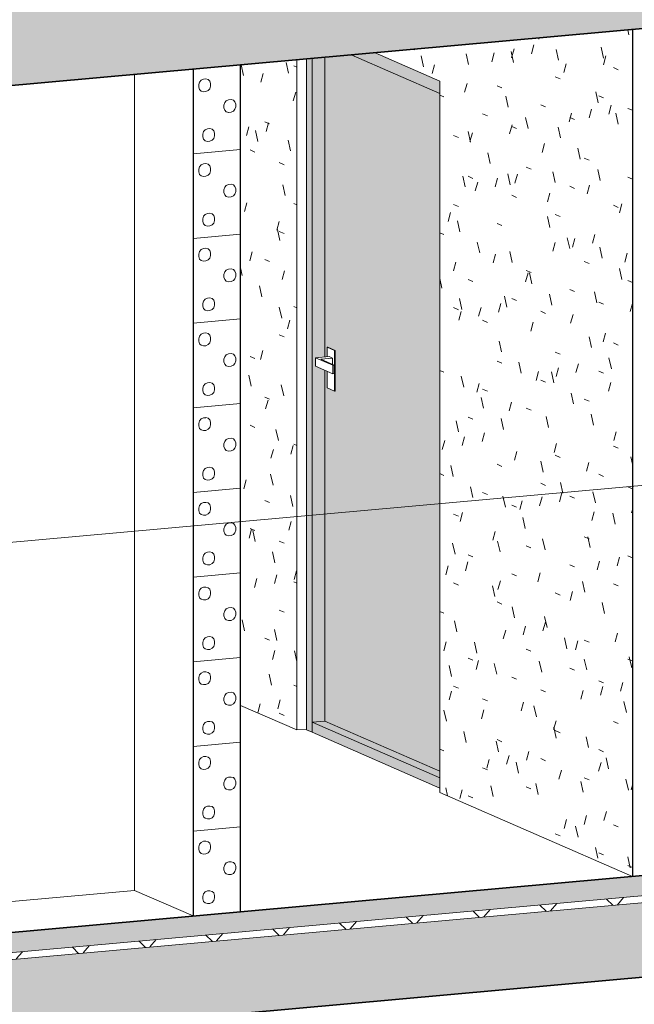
# Model space of a CAD drawing. Header units: millimetres. Extents: x -2180 to 91692, y -6418 to 21859.
# Tile 344 of 482: x 74309 to 76086, y -1086 to 1763. Entities that reach past the tile are written whole.
import ezdxf

# ---------------------------------------------------------------- set-up
doc = ezdxf.new("R2010")
doc.units = ezdxf.units.MM
for name, color, linetype, lineweight in [('Common Edges', 7, 'Continuous', 9), ('Cut Pattern-3', 7, 'Continuous', 9), ('Doors', 7, 'Continuous', 9), ('Floors-2', 7, 'Continuous', 35), ('Section Boxes', 7, 'Continuous', 9), ('Walls', 7, 'Continuous', 9), ('Walls-1', 7, 'Continuous', 25)]:
    doc.layers.add(name, color=color, linetype=linetype, lineweight=lineweight)
for name, color, linetype, lineweight, true_color in [('Cut Pattern-4', 9, 'Continuous', 9, 0x808080), ('Doors-1', 7, 'Continuous', 9, 0x7b918a), ('Surface Pattern-3', 7, 'Continuous', 9, 0xc0c0c0)]:
    doc.layers.add(name, color=color, linetype=linetype, lineweight=lineweight, true_color=true_color)

# ---------------------------------------------------------------- blocks, each defined once
blk = doc.blocks.new('SMA_D01_ 1-poolne - SU-P-07 - 1000x2100 1 korrus-2306867-3D-kunsti lähteülesanne')
at = {"layer": 'Doors-1'}
h = blk.add_hatch(color=256, dxfattribs=at)
h.paths.add_polyline_path([(16878.5, -299.4), (16878.1, 1650.4), (16862, 1649), (16862.8, -292.5), (16864.8, -293.4)], flags=0)
h.paths.add_polyline_path([(17247.8, 1548.6), (17247.8, 1585.1), (17060.6, 1666.9), (16991.3, 1660.6), (17201.4, 1568.8)], flags=0)
for points in [[(16878.5, -270), (16915, -266.7), (16915, 748.2), (16888.5, 759.8), (16888.5, 784.3), (16915, 787.8), (16915, 1653.8), (16878.5, 1650.5), (16878.5, -266.7)], [(17247.8, -412), (17247.8, 1548.6), (16991.3, 1660.6), (16915, 1653.8), (16915, 786.7), (16922.5, 787.8), (16922.5, 814.6), (16924.6, 814.6), (16945, 805.5), (16945, 688.1), (16943.1, 687.9), (16922.5, 697), (16922.5, 744.9), (16915, 748.2), (16915, -266.7), (17118.3, -355.5)], [(17247.8, -431.2), (17247.8, -412), (16915, -266.7), (16878.5, -270), (17074.4, -355.5)], [(17247.8, -460.6), (17247.8, -431.2), (16878.5, -270), (16878.5, -299.4), (17204.6, -441.8)]]:
    blk.add_hatch(color=256, dxfattribs=at).paths.add_polyline_path(points, flags=0)
at = {"layer": 'Doors'}
for p, q in [((16915, 1653.8), (16915, 786.7)), ((16991.3, 1660.6), (17247.8, 1548.6)), ((16862, 1649), (16862, -292.1)), ((16878.5, -299.4), (16878.5, 1650.5)), ((16924.3, 814.7), (16922.5, 814.6)), ((16922.5, 814.6), (16943.1, 805.5)), ((16922.5, 787.3), (16922.5, 814.6)), ((16945, 805.7), (16924.3, 814.7)), ((16943.1, 805.5), (16945, 805.7)), ((16943.1, 805.5), (16943.1, 687.9)), ((16945, 688.1), (16945, 805.7)), ((16927.6, 787.8), (16888.5, 784.3)), ((16888.5, 784.3), (16938.1, 762.6)), ((16888.5, 759.8), (16888.5, 784.3)), ((16903.4, 780.2), (16938, 783.3)), ((16942.7, 763), (16903.4, 780.2)), ((16938, 783.3), (16927.6, 787.8)), ((16938, 765.1), (16938, 783.3)), ((16938.1, 738.1), (16888.5, 759.8)), ((16915, 748.2), (16915, -266.7)), ((16922.5, 697), (16922.5, 744.9)), ((16938.1, 762.6), (16942.7, 763)), ((16938.1, 738.1), (16938.1, 762.6)), ((16942.7, 738.5), (16942.7, 763)), ((16942.7, 738.5), (16938.1, 738.1)), ((16943.1, 687.9), (16922.5, 697)), ((16945, 688.1), (16943.1, 687.9)), ((16878.5, -270), (16915, -266.7)), ((16878.5, -299.4), (16878.5, -270)), ((17247.8, -431.2), (16878.5, -270)), ((16915, -266.7), (17247.8, -412)), ((16862, -292.1), (16878.5, -299.4)), ((16878.5, -299.4), (17247.8, -460.6))]:
    blk.add_line(p, q, dxfattribs=at)

msp = doc.modelspace()

# ---------------------------------------------------------------- hatches: boundary and pattern name
at = {"layer": 'Cut Pattern-3'}
h = msp.add_hatch(dxfattribs=at)
h.set_pattern_fill('FP_65', color=256, angle=-134.607, style=0, pattern_type=2)
h.set_pattern_definition([(315.393, (74926.56, 304.33), (227.618, 20.513), [6.394, -313.32]), (229.398, (74931.11, 277.79), (227.618, 20.515), [6.995, -342.752]), (5.15, (74912.9, 305.55), (-0.002, 245.03), [6.856, -221.685]), (344.959, (74919.73, 306.16), (227.6183, 20.5123), [7.07, -700.008]), (204.178, (74926.556, 272.475), (227.6184, 20.5136), [7.485, -741.03]), (185.15, (74919.73, 269.4), (0.002, -245.03), [6.856, -221.685]), (164.959, (74912.9, 268.794), (227.6183, 20.5123), [7.07, -700.008]), (135.393, (74906.07, 270.63), (227.618, 20.513), [6.394, -313.32]), (73.236, (74899.24, 289.616), (227.612, 1000.636), [7.89, -781.252]), (49.398, (74901.52, 297.17), (227.618, 20.515), [6.995, -342.752]), (24.178, (74906.07, 302.48), (227.6184, 20.5136), [7.485, -741.03]), (90, (74899.24, 282.27), (-227.618, -20.513), [7.35, -237.68]), (107.669, (74901.52, 275.12), (-227.6255, 959.606), [7.5, -742.455]), (270, (74860.55, 352.29), (227.62, 20.513), [7.35, -237.68]), (5.15, (74840.06, 365.14), (-0.002, 245.03), [6.856, -221.685]), (344.959, (74846.89, 365.76), (227.6183, 20.5123), [7.07, -700.008]), (315.393, (74853.72, 363.92), (227.618, 20.513), [6.394, -313.32]), (229.398, (74858.27, 337.38), (227.618, 20.515), [6.995, -342.752]), (204.178, (74853.72, 332.07), (227.6184, 20.5136), [7.485, -741.03]), (185.15, (74846.9, 329), (0.002, -245.03), [6.856, -221.685]), (164.959, (74840.06, 328.39), (227.6183, 20.5123), [7.07, -700.008]), (135.393, (74833.23, 330.22), (227.618, 20.513), [6.394, -313.32]), (73.236, (74826.404, 349.21), (227.612, 1000.636), [7.89, -781.252]), (49.398, (74828.68, 356.77), (227.618, 20.515), [6.995, -342.752]), (24.178, (74833.23, 362.08), (227.6184, 20.5136), [7.485, -741.03]), (90, (74826.4, 341.86), (-227.62, -20.513), [7.35, -237.68]), (107.669, (74828.68, 334.71), (-227.6255, 959.606), [7.5, -742.455]), (287.669, (74858.27, 359.43), (227.622, -469.5462), [7.5, -742.455]), (253.236, (74860.55, 344.936), (-227.615, -510.575), [7.89, -781.252]), (270, (74871.93, 208.74), (227.618, 20.513), [7.35, -237.68]), (5.15, (74851.44, 221.6), (-0.002, 245.03), [6.856, -221.685]), (344.959, (74858.27, 222.216), (227.6183, 20.5123), [7.07, -700.008]), (315.393, (74865.1, 220.38), (227.618, 20.513), [6.394, -313.32]), (229.398, (74869.65, 193.84), (227.618, 20.515), [6.995, -342.752]), (204.178, (74865.1, 188.53), (227.6184, 20.5136), [7.485, -741.03]), (185.15, (74858.27, 185.46), (0.002, -245.03), [6.856, -221.685]), (164.959, (74851.44, 184.846), (227.6183, 20.5123), [7.07, -700.008]), (135.393, (74844.61, 186.68), (227.618, 20.513), [6.394, -313.32]), (73.236, (74837.785, 205.67), (227.612, 1000.636), [7.89, -781.252]), (49.398, (74840.06, 213.22), (227.618, 20.515), [6.995, -342.752]), (24.178, (74844.614, 218.535), (227.6184, 20.5136), [7.485, -741.03]), (90, (74837.78, 198.32), (-227.618, -20.513), [7.35, -237.68]), (107.669, (74840.06, 191.17), (-227.6255, 959.6062), [7.5, -742.455]), (287.669, (74869.65, 215.89), (227.622, -469.5462), [7.5, -742.455]), (253.236, (74871.93, 201.394), (-227.615, -510.5748), [7.89, -781.252]), (270, (74933.38, 292.7), (227.618, 20.513), [7.35, -237.68]), (287.669, (74931.11, 299.84), (227.622, -469.5462), [7.5, -742.455]), (253.236, (74933.385, 285.34), (-227.615, -510.575), [7.89, -781.252]), (270, (75015.33, 351.53), (227.62, 20.513), [7.35, -237.68]), (5.15, (74994.84, 364.4), (-0.002, 245.03), [6.856, -221.685]), (344.959, (75001.67, 365.005), (227.6183, 20.5123), [7.07, -700.008]), (315.393, (75008.5, 363.17), (227.618, 20.513), [6.394, -313.32]), (229.398, (75013.05, 336.63), (227.618, 20.515), [6.995, -342.752]), (204.178, (75008.5, 331.316), (227.6184, 20.5136), [7.485, -741.03]), (185.15, (75001.67, 328.25), (0.002, -245.03), [6.856, -221.685]), (164.959, (74994.84, 327.635), (227.6183, 20.5123), [7.07, -700.008]), (135.393, (74988.01, 329.47), (227.618, 20.513), [6.394, -313.32]), (73.236, (74981.185, 348.46), (227.612, 1000.636), [7.89, -781.252]), (49.398, (74983.46, 356.01), (227.618, 20.515), [6.995, -342.752]), (24.178, (74988.01, 361.32), (227.6184, 20.5136), [7.485, -741.03]), (90, (74981.18, 341.1), (-227.62, -20.513), [7.35, -237.68]), (107.669, (74983.46, 333.96), (-227.6255, 959.606), [7.5, -742.455]), (287.669, (75013.05, 358.68), (227.622, -469.5462), [7.5, -742.455]), (253.236, (75015.33, 344.18), (-227.615, -510.575), [7.89, -781.252]), (270, (74997.12, 244.53), (227.618, 20.513), [7.35, -237.68]), (5.15, (74976.63, 257.39), (-0.002, 245.03), [6.856, -221.685]), (344.959, (74983.46, 258), (227.6183, 20.5123), [7.07, -700.008]), (315.393, (74990.29, 256.17), (227.618, 20.513), [6.394, -313.32]), (229.398, (74994.84, 229.62), (227.618, 20.515), [6.995, -342.752]), (204.178, (74990.29, 224.31), (227.6184, 20.5136), [7.485, -741.03]), (185.15, (74983.46, 221.25), (0.002, -245.03), [6.856, -221.685]), (164.959, (74976.63, 220.63), (227.6183, 20.5123), [7.07, -700.008]), (135.393, (74969.8, 222.47), (227.618, 20.513), [6.394, -313.32]), (73.236, (74962.975, 241.45), (227.612, 1000.636), [7.89, -781.252]), (49.398, (74965.25, 249.01), (227.618, 20.515), [6.995, -342.752]), (24.178, (74969.8, 254.32), (227.6184, 20.5136), [7.485, -741.03]), (90, (74962.98, 234.1), (-227.618, -20.513), [7.35, -237.68]), (107.669, (74965.25, 226.956), (-227.6255, 959.6062), [7.5, -742.455]), (287.669, (74994.84, 251.675), (227.622, -469.5462), [7.5, -742.455]), (253.236, (74997.12, 237.18), (-227.615, -510.5748), [7.89, -781.252]), (5.15, (74810.47, 394.33), (-0.002, 245.03), [])])
h.paths.add_polyline_path([(74810.5, -830.8), (74947, -818.5), (74947, 1631.8), (74810.5, 1619.5), (74810.5, -756.6)], flags=0)
h = msp.add_hatch(dxfattribs=at)
h.set_pattern_fill('FP_42', color=256, style=0, pattern_type=2)
h.set_pattern_definition([(53.934, (51212.01, 11407.4), (293.8706, -1.192), [33.551, -369.056]), (359.767, (51212, 11407.4), (-56.8462, 326.635), [24.489, -269.384]), (99.873, (51236.5, 11407.3), (237.0226, 325.4407), [27.629, -303.916]), (50.476, (51212, 11495.62), (437.2623, -33.597), [50.144, -551.587]), (96.228, (51248.45, 11492.8), (382.9437, 464.15), [41.725, -458.977]), (355.606, (51212, 11495.6), (382.946, 464.148), [36.546, -402.005]), (26.718, (51252.98, 11477.26), (244.5598, -155.5388), [32.117, -353.283]), (327.544, (51253, 11477.26), (99.6902, 328.8147), [24.153, -265.678]), (73.134, (51273.36, 11464.3), (344.2497, 173.2788), [28.633, -314.962]), (42.494, (51212.01, 11407.41), (4.98256, 147.27343), [3.285, -284.139, 3.285, -292.074, -292.053]), (42.494, (51212.01, 11407.41), (4.98256, 147.27343), [-582.783, 3.285, -288.768]), (13.053, (51212.01, 11407.41), (107.78346, 183.6709), [3.107, -156.18, 3.107, -262.511, -105.288]), (13.053, (51212.01, 11407.41), (107.78346, 183.6709), [-424.905, 3.107, -102.181]), (329.218, (51120.65, 11399.18), (218.71384, 9.76134), [2.997, -97.556, 2.997, -727.014]), (329.218, (51120.65, 11399.18), (218.71384, 9.76134), [-103.549, -310.727, 2.997, -413.291]), (318.13, (51079.68, 11395.48), (238.9384, 65.6853), [3.022, -128.814, 3.022, -505.258]), (318.13, (51079.68, 11395.48), (238.9384, 65.6853), [-134.859, -207.105, 3.022, -295.131]), (49.397, (51212.01, 11407.4), (-181.0677, 178.6035), [])])
h.paths.add_polyline_path([(69435.5, -1374), (81775.4, -261.9), (81775.4, -203.1), (69435.5, -1315.2)], flags=0)
at = {"layer": 'Cut Pattern-4'}
for points in [[(69162.3, 1110.5), (81775.4, 2247.2), (81775.4, 2462.8), (69162.3, 1326.1), (69162.3, 1207)], [(69162.3, -1633.9), (81775.4, -497.2), (81775.4, -281.6), (69162.3, -1418.2), (69162.3, -1597.1)]]:
    msp.add_hatch(color=256, dxfattribs=at).paths.add_polyline_path(points, flags=0)
h = msp.add_hatch(dxfattribs=at)
h.set_pattern_fill('FP_43', color=256, style=0, pattern_type=2)
h.set_pattern_definition([(49.397, (51212.01, 11407.41), (-96.5695, 95.25585), []), (135.393, (51212.01, 11407.41), (-96.56984, -112.66085), [])])
h.paths.add_polyline_path([(69435.5, -1393.6), (81775.4, -281.1), (81775.4, -261.9), (69435.5, -1374)], flags=0)
at = {"layer": 'Surface Pattern-3'}
h = msp.add_hatch(dxfattribs=at)
h.set_pattern_fill('FP_53', color=256, style=0, pattern_type=2)
h.set_pattern_definition([(336.405, (107875.64, -238.82), (168.07452, 26.16764), [15.131, -122.424, -871.183]), (336.405, (107875.64, -238.82), (168.07452, 26.16764), [-137.555, 15.131, -122.424, -733.628]), (336.405, (107875.64, -238.82), (168.07452, 26.16764), [-275.11, 15.131, -259.979, -458.517]), (336.405, (107875.64, -238.82), (168.07452, 26.16764), [-550.221, 15.131, -122.424, -320.962]), (336.405, (107875.64, -238.82), (168.07452, 26.16764), [-687.776, 15.131, -76.572, -229.259]), (336.405, (107875.64, -238.82), (168.07452, 26.16764), [-779.479, 15.131, -214.128]), (102.418, (107938.666, -216.56), (-120.42855, 347.764825), [32.241, -260.862, -1856.32]), (102.418, (107938.666, -216.56), (-120.42855, 347.764825), [-293.103, 32.241, -260.862, -1563.217]), (102.418, (107938.666, -216.56), (-120.42855, 347.764825), [-586.206, 32.241, -553.965, -977.011]), (102.418, (107938.666, -216.56), (-120.42855, 347.764825), [-1172.413, 32.241, -260.862, -683.908]), (102.418, (107938.666, -216.56), (-120.42855, 347.764825), [-1465.516, 32.241, -163.161, -488.505]), (102.418, (107938.666, -216.56), (-120.42855, 347.764825), [-1660.918, 32.241, -456.264]), (254.75, (107959.675, -26.574), (-47.6504, -373.9347), [26.359, -213.267, -1517.629]), (254.75, (107959.675, -26.574), (-47.6504, -373.9347), [-239.626, 26.359, -213.267, -1278.003]), (254.75, (107959.675, -26.574), (-47.6504, -373.9347), [-479.251, 26.359, -452.892, -798.752]), (254.75, (107959.675, -26.574), (-47.6504, -373.9347), [-958.502, 26.359, -213.267, -559.126]), (254.75, (107959.675, -26.574), (-47.6504, -373.9347), [-1198.128, 26.359, -133.392, -399.376]), (254.75, (107959.675, -26.574), (-47.6504, -373.9347), [-1357.879, 26.359, -373.017])])
h.paths.add_polyline_path([(76080.6, -716.4), (76080.6, 1733.9), (75336.5, 1666.9), (75523.7, 1585.1), (75523.7, -473.1), (76066.6, -710.3)], flags=0)
h.paths.add_polyline_path([(75110.1, -292.5), (75110.1, 1646.5), (74947, 1631.8), (74947, -221.3), (75025.5, -255.5)], flags=0)

# ---------------------------------------------------------------- linework, layer by layer
at = {"layer": 'Common Edges'}
for p, q in [((81775.4, -281.6), (69162.3, -1418.2)), ((81775.4, -261.9), (69435.5, -1374))]:
    msp.add_line(p, q, dxfattribs=at)
at = {"layer": 'Floors-2'}
for p, q in [((69162.3, 1110.5), (81775.4, 2247.2)), ((81775.4, -203.1), (69435.5, -1315.2)), ((69553.8, -1598.6), (80228.6, -636.6))]:
    msp.add_line(p, q, dxfattribs=at)
at = {"layer": 'Section Boxes'}
msp.add_line((52507, -1712.1), (80917.7, 848.3), dxfattribs=at)
at = {"layer": 'Walls'}
for p, q in [((75336.5, 1666.9), (75523.7, 1585.1)), ((75110.1, -292.5), (75110.1, 1646.5)), ((74640.6, 1604.2), (74640.6, -756.6)), ((75523.7, 1585.1), (75523.7, -473.1)), ((74947, -221.3), (75110.1, -292.5)), ((75137.9, -290), (75110.1, -292.5)), ((75523.7, -473.1), (76080.6, -716.4)), ((74264.2, -790.5), (74640.6, -756.6)), ((74640.6, -756.6), (74810.5, -830.8))]:
    msp.add_line(p, q, dxfattribs=at)
at = {"layer": 'Walls-1'}
for p, q in [((76186.2, 1743.5), (76080.6, 1733.9)), ((76080.6, 1733.9), (76080.6, -716.4)), ((74947, 1631.8), (74810.5, 1619.5)), ((74947, -818.5), (74947, 1631.8)), ((74810.5, 1619.5), (74810.5, -830.8))]:
    msp.add_line(p, q, dxfattribs=at)

# ---------------------------------------------------------------- block references
at = {"layer": 'Doors'}
msp.add_blockref('SMA_D01_ 1-poolne - SU-P-07 - 1000x2100 1 korrus-2306867-3D-kunsti lähteülesanne', (58275.9, 0), dxfattribs=at)

doc.saveas('drawing.dxf')
